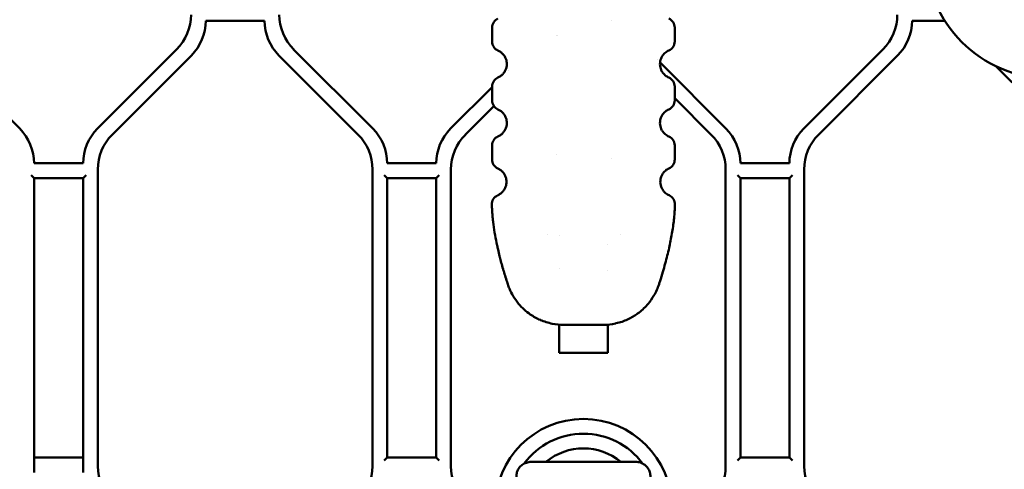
# Model space of a CAD drawing. Header units: millimetres. Extents: x 0 to 14369, y -869 to 2970.
# Tile 346 of 656: x 1982 to 2082, y 1013 to 1059. Entities that reach past the tile are written whole.
import ezdxf

# ---------------------------------------------------------------- set-up
doc = ezdxf.new("R2010")
doc.units = ezdxf.units.MM
doc.header["$LTSCALE"] = 10
doc.layers.add('Sichtbar (ISO)', color=7, linetype='Continuous', lineweight=50)

msp = doc.modelspace()

# ---------------------------------------------------------------- linework, layer by layer
at = {"layer": 'Sichtbar (ISO)'}
for p, q in [((2001.018, 1058.645), (2007.018, 1058.645)), ((2030.212, 1056.531), (2030.212, 1057.949)), ((2042.407, 1058.645), (2042.407, 1058.645)), ((2042.407, 1058.645), (2042.407, 1058.645)), ((2048.823, 1057.949), (2048.823, 1056.531)), ((2073.018, 1058.645), (2076.371, 1058.645)), ((1982.053, 1047.66), (1973.982, 1055.731)), ((1998.053, 1055.731), (1989.982, 1047.66)), ((1998.053, 1055.731), (1989.982, 1047.66)), ((1991.482, 1047.038), (1999.553, 1055.109)), ((1991.482, 1047.038), (1999.553, 1055.109)), ((2008.482, 1055.109), (2016.553, 1047.038)), ((2008.482, 1055.109), (2016.553, 1047.038)), ((2018.053, 1047.66), (2009.982, 1055.731)), ((2018.053, 1047.66), (2009.982, 1055.731)), ((2070.053, 1055.731), (2061.982, 1047.66)), ((2070.053, 1055.731), (2061.982, 1047.66)), ((2063.482, 1047.038), (2071.553, 1055.109)), ((2063.482, 1047.038), (2071.553, 1055.109)), ((2047.037, 1054.676), (2047.037, 1054.676)), ((2047.037, 1054.676), (2047.037, 1054.676)), ((2054.053, 1047.66), (2047.33, 1054.383)), ((2054.053, 1047.66), (2047.33, 1054.383)), ((2081.568, 1054.023), (2088.553, 1047.038)), ((2081.568, 1054.023), (2088.553, 1047.038)), ((2031.924, 1053.601), (2031.924, 1053.601)), ((2031.924, 1053.601), (2031.924, 1053.601)), ((2030.212, 1050.531), (2030.212, 1051.949)), ((2048.823, 1051.949), (2048.823, 1050.531)), ((2030.212, 1051.89), (2025.982, 1047.66)), ((2030.212, 1051.89), (2025.982, 1047.66)), ((2027.482, 1047.038), (2030.397, 1049.953)), ((2030.397, 1049.953), (2027.482, 1047.038)), ((2030.42, 1049.976), (2030.42, 1049.976)), ((2030.42, 1049.976), (2030.42, 1049.976)), ((2048.823, 1050.769), (2052.553, 1047.038)), ((2052.553, 1047.038), (2048.823, 1050.769)), ((2036.785, 1044.992), (2036.784, 1044.991)), ((2036.784, 1044.991), (2036.785, 1044.992)), ((1988.518, 1044.124), (1983.518, 1044.124)), ((2024.518, 1044.124), (2019.518, 1044.124)), ((2042.407, 1044.601), (2042.407, 1044.601)), ((2042.407, 1044.601), (2042.407, 1044.601)), ((2060.518, 1044.124), (2055.518, 1044.124)), ((1983.218, 1042.924), (1983.518, 1042.624)), ((1988.518, 1042.624), (1988.818, 1042.924)), ((1990.018, 1013.266), (1990.018, 1043.503)), ((1990.018, 1013.266), (1990.018, 1043.503)), ((2018.018, 1043.503), (2018.018, 1013.266)), ((2018.018, 1043.503), (2018.018, 1013.266)), ((2019.218, 1042.924), (2019.518, 1042.624)), ((2024.518, 1042.624), (2024.818, 1042.924)), ((2026.018, 1013.266), (2026.018, 1043.503)), ((2026.018, 1043.503), (2026.018, 1013.266)), ((2054.018, 1043.503), (2054.018, 1013.266)), ((2054.018, 1013.266), (2054.018, 1043.503)), ((2055.218, 1042.924), (2055.518, 1042.624)), ((2060.518, 1042.624), (2060.818, 1042.924)), ((2062.018, 1013.266), (2062.018, 1043.503)), ((2062.018, 1013.266), (2062.018, 1043.503)), ((1983.518, 1012.645), (1983.518, 1042.624)), ((1983.518, 1042.624), (1988.518, 1042.624)), ((1983.518, 1042.624), (1983.518, 1012.645)), ((1988.518, 1042.624), (1988.518, 1012.645)), ((1988.518, 1012.645), (1988.518, 1042.624)), ((2019.518, 1014.145), (2019.518, 1042.624)), ((2019.518, 1042.624), (2019.518, 1014.145)), ((2019.518, 1042.624), (2024.518, 1042.624)), ((2024.518, 1042.624), (2024.518, 1014.145)), ((2024.518, 1014.145), (2024.518, 1042.624)), ((2055.518, 1014.145), (2055.518, 1042.624)), ((2055.518, 1042.624), (2055.518, 1014.145)), ((2055.518, 1042.624), (2060.518, 1042.624)), ((2060.518, 1042.624), (2060.518, 1014.145)), ((2060.518, 1014.145), (2060.518, 1042.624)), ((2035.897, 1036.825), (2035.897, 1036.825)), ((2035.897, 1036.825), (2035.897, 1036.825)), ((2037.043, 1036.724), (2037.043, 1036.724)), ((2037.043, 1036.724), (2037.043, 1036.724)), ((2043.293, 1036.825), (2043.294, 1036.825)), ((2043.294, 1036.825), (2043.293, 1036.825)), ((2041.993, 1035.844), (2041.993, 1035.844)), ((2041.993, 1035.844), (2041.993, 1035.844)), ((2037.043, 1033.418), (2037.043, 1033.416)), ((2037.043, 1033.416), (2037.043, 1033.418)), ((2041.993, 1033.203), (2041.993, 1033.207)), ((2041.993, 1033.207), (2041.993, 1033.203)), ((2037.043, 1027.693), (2037.043, 1024.825)), ((2037.043, 1024.825), (2037.043, 1027.693)), ((2037.568, 1027.674), (2037.512, 1027.674)), ((2041.524, 1027.674), (2037.568, 1027.674)), ((2041.993, 1024.825), (2041.993, 1027.693)), ((2041.993, 1027.693), (2041.993, 1024.825)), ((2037.043, 1024.825), (2041.993, 1024.825)), ((2041.993, 1024.825), (2037.043, 1024.825)), ((1988.518, 1014.145), (1983.518, 1014.145)), ((1983.518, 1014.145), (1988.518, 1014.145)), ((2019.518, 1014.145), (2019.218, 1013.845)), ((2024.518, 1014.145), (2019.518, 1014.145)), ((2024.818, 1013.845), (2024.518, 1014.145)), ((2055.518, 1014.145), (2055.218, 1013.845)), ((2060.518, 1014.145), (2055.518, 1014.145)), ((2060.818, 1013.845), (2060.518, 1014.145)), ((2044.854, 1013.708), (2034.182, 1013.708))]:
    msp.add_line(p, q, dxfattribs=at)
for centre, radius, start, end in [((2087.018, 1065.385), 12.601, 180, 270), ((1994.518, 1059.266), 5, 315, 0), ((1994.518, 1059.266), 5, 315, 0), ((2013.518, 1059.266), 5, 180, 225), ((2013.518, 1059.266), 5, 180, 225), ((2066.518, 1059.266), 5, 315, 0), ((2066.518, 1059.266), 5, 315, 0), ((1996.018, 1058.645), 5, 315, 0), ((1996.018, 1058.645), 5, 315, 0), ((2012.018, 1058.645), 5, 180, 225), ((2012.018, 1058.645), 5, 180, 225), ((2031.212, 1057.949), 1, 113.57772, 180), ((2047.823, 1057.949), 1, 0, 66.4223), ((2068.018, 1058.645), 5, 315, 0), ((2068.018, 1058.645), 5, 315, 0), ((2032.018, 1058.645), 5, 342.42411, 342.43208), ((2032.018, 1058.645), 5, 342.42411, 342.43208), ((2031.212, 1056.531), 1, 180.00002, 246.42343), ((2047.823, 1056.531), 1, 293.57818, 0), ((2031.212, 1051.949), 1, 113.57772, 180), ((2047.823, 1051.949), 1, 0.00002, 66.42353), ((2031.212, 1050.531), 1, 180, 246.42396), ((2047.823, 1050.531), 1, 293.5783, 0), ((1978.518, 1044.124), 5, 0, 45), ((1978.518, 1044.124), 5, 0, 45), ((1993.518, 1044.124), 5, 135, 180), ((1993.518, 1044.124), 5, 135, 180), ((1995.018, 1043.503), 5, 135, 180), ((1995.018, 1043.503), 5, 135, 180), ((2013.018, 1043.503), 5, 0, 45), ((2013.018, 1043.503), 5, 0, 45), ((2014.518, 1044.124), 5, 0, 45), ((2014.518, 1044.124), 5, 0, 45), ((2029.518, 1044.124), 5, 135, 180), ((2029.518, 1044.124), 5, 135, 180), ((2031.018, 1043.503), 5, 135, 180), ((2031.018, 1043.503), 5, 135, 180), ((2049.018, 1043.503), 5, 0, 45), ((2049.018, 1043.503), 5, 0, 45), ((2050.518, 1044.124), 5, 0, 45), ((2050.518, 1044.124), 5, 0, 45), ((2065.518, 1044.124), 5, 135, 180), ((2065.518, 1044.124), 5, 135, 180), ((2067.018, 1043.503), 5, 135, 180), ((2067.018, 1043.503), 5, 135, 180), ((2031.211, 1045.948), 1, 113.53208, 179.87337), ((2047.825, 1045.948), 1, 0.12661, 66.4674), ((2031.205, 1044.519), 1, 179.6291, 245.73536), ((2047.831, 1044.519), 1, 294.26621, 0.37083), ((2031.182, 1039.951), 1, 113.70623, 182.27245), ((2047.853, 1039.951), 1, 357.72763, 66.29279), ((2041.524, 1033.674), 6, 270, 271.25098), ((2039.518, 1009.085), 9, 0, 180), ((2039.518, 1009.085), 9, 0, 180), ((2039.518, 1009.085), 7.5, 36.45074, 143.54986), ((2039.518, 1009.085), 7.5, 36.45074, 143.54986), ((2039.518, 1009.085), 6, 50.40623, 129.59377), ((1995.018, 1013.266), 5, 180, 225), ((1995.018, 1013.266), 5, 180, 225), ((2013.018, 1013.266), 5, 315, 0), ((2013.018, 1013.266), 5, 315, 0), ((2031.018, 1013.266), 5, 180, 225), ((2031.018, 1013.266), 5, 180, 225), ((2049.018, 1013.266), 5, 315, 0), ((2049.018, 1013.266), 5, 315, 0), ((2067.018, 1013.266), 5, 180, 225), ((2067.018, 1013.266), 5, 180, 225)]:
    msp.add_arc(centre, radius, start, end, dxfattribs=at)
for points, knots in [([(2030.812, 1055.615), (2030.854, 1055.597), (2030.939, 1055.555), (2031.068, 1055.475), (2031.194, 1055.378), (2031.313, 1055.263), (2031.421, 1055.134), (2031.513, 1054.993), (2031.588, 1054.844), (2031.645, 1054.693), (2031.684, 1054.543), (2031.707, 1054.394), (2031.715, 1054.245), (2031.708, 1054.098), (2031.686, 1053.949), (2031.649, 1053.799), (2031.593, 1053.647), (2031.518, 1053.496), (2031.426, 1053.353), (2031.318, 1053.222), (2031.198, 1053.105), (2031.071, 1053.006), (2030.94, 1052.926), (2030.854, 1052.883), (2030.812, 1052.865)], [0.0000003, 0.0000003, 0.0000003, 0.0000003, 0.04545455, 0.09090909, 0.13636364, 0.18181818, 0.22727273, 0.27272727, 0.31818182, 0.36363636, 0.40909091, 0.45454545, 0.5, 0.54545455, 0.59090909, 0.63636364, 0.68181818, 0.72727273, 0.77272727, 0.81818182, 0.86363636, 0.90909091, 0.95454545, 0.99999995, 0.99999995, 0.99999995, 0.99999995]), ([(2048.223, 1055.615), (2048.163, 1055.588), (2048.1, 1055.556), (2048.038, 1055.518), (2047.976, 1055.48), (2047.913, 1055.435), (2047.851, 1055.382), (2047.789, 1055.329), (2047.727, 1055.268), (2047.669, 1055.198), (2047.611, 1055.128), (2047.556, 1055.049), (2047.507, 1054.96), (2047.459, 1054.871), (2047.416, 1054.771), (2047.386, 1054.669), (2047.355, 1054.567), (2047.336, 1054.464), (2047.328, 1054.359), (2047.319, 1054.254), (2047.323, 1054.147), (2047.336, 1054.045), (2047.349, 1053.943), (2047.372, 1053.847), (2047.404, 1053.753), (2047.437, 1053.659), (2047.479, 1053.568), (2047.527, 1053.485), (2047.576, 1053.402), (2047.63, 1053.327), (2047.687, 1053.261), (2047.744, 1053.195), (2047.803, 1053.138), (2047.863, 1053.088), (2047.923, 1053.038), (2047.984, 1052.995), (2048.044, 1052.958), (2048.105, 1052.921), (2048.165, 1052.891), (2048.223, 1052.865)], [0, 0, 0, 0, 0.07692308, 0.07692308, 0.07692308, 0.15384615, 0.15384615, 0.15384615, 0.23076923, 0.23076923, 0.23076923, 0.30769231, 0.30769231, 0.30769231, 0.38461538, 0.38461538, 0.38461538, 0.46153846, 0.46153846, 0.46153846, 0.53846154, 0.53846154, 0.53846154, 0.61538462, 0.61538462, 0.61538462, 0.69230769, 0.69230769, 0.69230769, 0.76923077, 0.76923077, 0.76923077, 0.84615385, 0.84615385, 0.84615385, 0.92307692, 0.92307692, 0.92307692, 0.99999891, 0.99999891, 0.99999891, 0.99999891]), ([(2030.812, 1049.615), (2030.854, 1049.597), (2030.939, 1049.555), (2031.068, 1049.475), (2031.194, 1049.378), (2031.313, 1049.263), (2031.421, 1049.134), (2031.513, 1048.993), (2031.589, 1048.844), (2031.645, 1048.693), (2031.684, 1048.542), (2031.707, 1048.393), (2031.715, 1048.245), (2031.708, 1048.097), (2031.686, 1047.949), (2031.649, 1047.798), (2031.593, 1047.646), (2031.518, 1047.495), (2031.425, 1047.352), (2031.317, 1047.221), (2031.197, 1047.105), (2031.07, 1047.006), (2030.939, 1046.925), (2030.853, 1046.883), (2030.811, 1046.865)], [0, 0, 0, 0, 0.04545455, 0.09090909, 0.13636364, 0.18181818, 0.22727273, 0.27272727, 0.31818182, 0.36363636, 0.40909091, 0.45454545, 0.5, 0.54545455, 0.59090909, 0.63636364, 0.68181818, 0.72727273, 0.77272727, 0.81818182, 0.86363636, 0.90909091, 0.95454545, 0.99999929, 0.99999929, 0.99999929, 0.99999929]), ([(2048.223, 1049.615), (2048.163, 1049.588), (2048.1, 1049.556), (2048.038, 1049.518), (2047.975, 1049.48), (2047.913, 1049.435), (2047.851, 1049.382), (2047.788, 1049.329), (2047.726, 1049.267), (2047.668, 1049.197), (2047.61, 1049.127), (2047.556, 1049.049), (2047.507, 1048.96), (2047.458, 1048.87), (2047.416, 1048.77), (2047.386, 1048.668), (2047.355, 1048.566), (2047.336, 1048.463), (2047.328, 1048.358), (2047.319, 1048.253), (2047.323, 1048.146), (2047.336, 1048.044), (2047.349, 1047.942), (2047.372, 1047.846), (2047.405, 1047.752), (2047.437, 1047.658), (2047.479, 1047.566), (2047.528, 1047.483), (2047.576, 1047.401), (2047.631, 1047.326), (2047.688, 1047.26), (2047.744, 1047.194), (2047.804, 1047.137), (2047.864, 1047.087), (2047.924, 1047.037), (2047.985, 1046.994), (2048.045, 1046.957), (2048.106, 1046.921), (2048.166, 1046.89), (2048.224, 1046.865)], [0, 0, 0, 0, 0.07692308, 0.07692308, 0.07692308, 0.15384615, 0.15384615, 0.15384615, 0.23076923, 0.23076923, 0.23076923, 0.30769231, 0.30769231, 0.30769231, 0.38461538, 0.38461538, 0.38461538, 0.46153846, 0.46153846, 0.46153846, 0.53846154, 0.53846154, 0.53846154, 0.61538462, 0.61538462, 0.61538462, 0.69230769, 0.69230769, 0.69230769, 0.76923077, 0.76923077, 0.76923077, 0.84615385, 0.84615385, 0.84615385, 0.92307692, 0.92307692, 0.92307692, 0.99999988, 0.99999988, 0.99999988, 0.99999988]), ([(2030.211, 1045.95), (2030.21, 1045.911), (2030.21, 1045.872), (2030.21, 1045.833), (2030.21, 1045.633), (2030.209, 1045.434), (2030.208, 1045.235), (2030.207, 1045.034), (2030.206, 1044.832), (2030.205, 1044.631), (2030.205, 1044.596), (2030.205, 1044.561), (2030.205, 1044.526)], [0, 0, 0, 0, 0.08251579, 0.08251579, 0.08251579, 0.50189567, 0.50189567, 0.50189567, 0.92597601, 0.92597601, 0.92597601, 0.99999991, 0.99999991, 0.99999991, 0.99999991]), ([(2048.831, 1044.526), (2048.83, 1044.593), (2048.83, 1044.661), (2048.83, 1044.729), (2048.828, 1044.911), (2048.828, 1045.094), (2048.827, 1045.276), (2048.826, 1045.464), (2048.826, 1045.652), (2048.825, 1045.84), (2048.825, 1045.877), (2048.825, 1045.913), (2048.825, 1045.95)], [0, 0, 0, 0, 0.1429044, 0.1429044, 0.1429044, 0.526865, 0.526865, 0.526865, 0.922557, 0.922557, 0.922557, 1, 1, 1, 1]), ([(2030.794, 1043.607), (2030.834, 1043.589), (2030.918, 1043.547), (2031.046, 1043.466), (2031.17, 1043.368), (2031.287, 1043.254), (2031.393, 1043.124), (2031.483, 1042.984), (2031.557, 1042.836), (2031.613, 1042.685), (2031.651, 1042.534), (2031.673, 1042.386), (2031.68, 1042.238), (2031.672, 1042.091), (2031.65, 1041.943), (2031.612, 1041.792), (2031.556, 1041.641), (2031.481, 1041.491), (2031.388, 1041.349), (2031.28, 1041.219), (2031.161, 1041.104), (2031.035, 1041.006), (2030.906, 1040.926), (2030.821, 1040.885), (2030.78, 1040.867)], [0.00000019, 0.00000019, 0.00000019, 0.00000019, 0.04545455, 0.09090909, 0.13636364, 0.18181818, 0.22727273, 0.27272727, 0.31818182, 0.36363636, 0.40909091, 0.45454545, 0.5, 0.54545455, 0.59090909, 0.63636364, 0.68181818, 0.72727273, 0.77272727, 0.81818182, 0.86363636, 0.90909091, 0.95454545, 0.99999977, 0.99999977, 0.99999977, 0.99999977]), ([(2048.242, 1043.607), (2048.182, 1043.581), (2048.12, 1043.548), (2048.059, 1043.509), (2047.997, 1043.47), (2047.935, 1043.425), (2047.874, 1043.372), (2047.812, 1043.318), (2047.751, 1043.256), (2047.694, 1043.186), (2047.637, 1043.116), (2047.583, 1043.037), (2047.535, 1042.947), (2047.488, 1042.858), (2047.446, 1042.758), (2047.417, 1042.656), (2047.388, 1042.554), (2047.369, 1042.452), (2047.362, 1042.347), (2047.355, 1042.242), (2047.358, 1042.134), (2047.373, 1042.033), (2047.387, 1041.932), (2047.41, 1041.836), (2047.443, 1041.743), (2047.476, 1041.649), (2047.519, 1041.559), (2047.567, 1041.477), (2047.615, 1041.395), (2047.669, 1041.321), (2047.726, 1041.256), (2047.782, 1041.191), (2047.841, 1041.135), (2047.9, 1041.086), (2047.96, 1041.036), (2048.02, 1040.994), (2048.079, 1040.958), (2048.139, 1040.922), (2048.198, 1040.892), (2048.255, 1040.867)], [0, 0, 0, 0, 0.07692308, 0.07692308, 0.07692308, 0.15384615, 0.15384615, 0.15384615, 0.23076923, 0.23076923, 0.23076923, 0.30769231, 0.30769231, 0.30769231, 0.38461538, 0.38461538, 0.38461538, 0.46153846, 0.46153846, 0.46153846, 0.53846154, 0.53846154, 0.53846154, 0.61538462, 0.61538462, 0.61538462, 0.69230769, 0.69230769, 0.69230769, 0.76923077, 0.76923077, 0.76923077, 0.84615385, 0.84615385, 0.84615385, 0.92307692, 0.92307692, 0.92307692, 1, 1, 1, 1]), ([(2030.352, 1037.901), (2030.35, 1037.91), (2030.349, 1037.92), (2030.348, 1037.93), (2030.344, 1037.964), (2030.339, 1037.999), (2030.335, 1038.033), (2030.309, 1038.242), (2030.287, 1038.448), (2030.268, 1038.651), (2030.258, 1038.751), (2030.249, 1038.85), (2030.241, 1038.948), (2030.234, 1039.04), (2030.227, 1039.131), (2030.221, 1039.222), (2030.208, 1039.401), (2030.198, 1039.577), (2030.19, 1039.75), (2030.188, 1039.804), (2030.185, 1039.858), (2030.183, 1039.911)], [0.710317, 0.710317, 0.710317, 0.710317, 0.71428571, 0.71428571, 0.71428571, 0.72849785, 0.72849785, 0.72849785, 0.8147691, 0.8147691, 0.8147691, 0.85714286, 0.85714286, 0.85714286, 0.89687087, 0.89687087, 0.89687087, 0.97538084, 0.97538084, 0.97538084, 0.99999979, 0.99999979, 0.99999979, 0.99999979]), ([(2047.226, 1031.806), (2047.263, 1031.92), (2047.397, 1032.335), (2047.613, 1033.037), (2047.859, 1033.897), (2048.072, 1034.711), (2048.257, 1035.486), (2048.414, 1036.232), (2048.547, 1036.955), (2048.656, 1037.665), (2048.743, 1038.367), (2048.806, 1039.052), (2048.838, 1039.568), (2048.85, 1039.849), (2048.852, 1039.911)], [0, 0, 0, 0, 0.0437855, 0.16031068, 0.27054052, 0.3733445, 0.4703778, 0.5627397, 0.65123155, 0.73670743, 0.82009354, 0.90220029, 0.97820586, 0.99999966, 0.99999966, 0.99999966, 0.99999966]), ([(2031.81, 1031.806), (2031.784, 1031.884), (2031.759, 1031.961), (2031.735, 1032.037), (2031.663, 1032.261), (2031.595, 1032.479), (2031.53, 1032.691), (2031.468, 1032.893), (2031.41, 1033.089), (2031.354, 1033.28), (2031.348, 1033.303), (2031.341, 1033.326), (2031.334, 1033.348), (2031.269, 1033.575), (2031.208, 1033.793), (2031.151, 1034.004), (2031.098, 1034.198), (2031.049, 1034.387), (2031.002, 1034.571), (2030.994, 1034.602), (2030.986, 1034.633), (2030.978, 1034.664), (2030.921, 1034.891), (2030.867, 1035.114), (2030.817, 1035.332), (2030.785, 1035.472), (2030.754, 1035.61), (2030.725, 1035.747), (2030.724, 1035.749), (2030.724, 1035.75), (2030.724, 1035.752)], [0, 0, 0, 0, 0.02126293, 0.02126293, 0.02126293, 0.08350411, 0.08350411, 0.08350411, 0.14285714, 0.14285714, 0.14285714, 0.14999932, 0.14999932, 0.14999932, 0.2208752, 0.2208752, 0.2208752, 0.28571429, 0.28571429, 0.28571429, 0.29653964, 0.29653964, 0.29653964, 0.37699181, 0.37699181, 0.37699181, 0.42857143, 0.42857143, 0.42857143, 0.42908911, 0.42908911, 0.42908911, 0.42908911]), ([(2046.121, 1029.819), (2046.341, 1030.082), (2046.542, 1030.369), (2046.711, 1030.659), (2046.93, 1031.035), (2047.098, 1031.416), (2047.226, 1031.806)], [0.70442754, 0.70442754, 0.70442754, 0.70442754, 0.83333333, 0.83333333, 0.83333333, 1, 1, 1, 1]), ([(2044.024, 1028.22), (2044.367, 1028.377), (2044.671, 1028.552), (2044.978, 1028.768), (2045.056, 1028.823), (2045.134, 1028.881), (2045.211, 1028.942)], [0.34224718, 0.34224718, 0.34224718, 0.34224718, 0.5, 0.5, 0.5, 0.54020866, 0.54020866, 0.54020866, 0.54020866]), ([(2034.107, 1028.734), (2034.437, 1028.506), (2034.758, 1028.328), (2035.128, 1028.168), (2035.131, 1028.167), (2035.135, 1028.165), (2035.138, 1028.164)], [0.5048728, 0.5048728, 0.5048728, 0.5048728, 0.66666667, 0.66666667, 0.66666667, 0.66812318, 0.66812318, 0.66812318, 0.66812318]), ([(2041.655, 1027.676), (2042.021, 1027.684), (2042.396, 1027.725), (2042.791, 1027.81), (2042.814, 1027.815), (2042.837, 1027.82), (2042.86, 1027.825)], [0.00000001, 0.00000001, 0.00000001, 0.00000001, 0.16666667, 0.16666667, 0.16666667, 0.17629745, 0.17629745, 0.17629745, 0.17629745]), ([(2036.347, 1027.789), (2036.349, 1027.788), (2036.35, 1027.788), (2036.352, 1027.788), (2036.761, 1027.707), (2037.143, 1027.674), (2037.512, 1027.674)], [0.83252997, 0.83252997, 0.83252997, 0.83252997, 0.83333333, 0.83333333, 0.83333333, 0.99999996, 0.99999996, 0.99999996, 0.99999996]), ([(2032.682, 1012.198), (2032.68, 1012.357), (2032.702, 1012.519), (2032.795, 1012.827), (2032.872, 1012.976), (2033.058, 1013.228), (2033.169, 1013.337), (2033.418, 1013.514), (2033.558, 1013.583), (2033.857, 1013.681), (2034.02, 1013.708), (2034.182, 1013.708)], [0, 0, 0, 0, 0.047882, 0.047882, 0.09657416, 0.09657416, 0.14208099, 0.14208099, 0.18802274, 0.18802274, 0.23645899, 0.23645899, 0.23645899, 0.23645899]), ([(2044.854, 1013.708), (2045.013, 1013.708), (2045.175, 1013.682), (2045.482, 1013.582), (2045.632, 1013.507), (2045.895, 1013.313), (2046.01, 1013.192), (2046.185, 1012.932), (2046.25, 1012.792), (2046.336, 1012.503), (2046.357, 1012.349), (2046.353, 1012.197)], [0, 0, 0, 0, 0.04790711, 0.04790711, 0.09693461, 0.09693461, 0.14578288, 0.14578288, 0.19093518, 0.19093518, 0.23639766, 0.23639766, 0.23639766, 0.23639766])]:
    msp.add_open_spline(points, degree=3, knots=knots, dxfattribs=at)
for points in [[(2030.724, 1035.752), (2030.572, 1036.457), (2030.445, 1037.172), (2030.352, 1037.901)], [(2031.81, 1031.806), (2031.858, 1031.658), (2031.913, 1031.511), (2031.974, 1031.365)], [(2032.356, 1030.606), (2032.212, 1030.848), (2032.084, 1031.101), (2031.974, 1031.365)], [(2032.356, 1030.606), (2032.518, 1030.332), (2032.706, 1030.067), (2032.918, 1029.815)], [(2034.107, 1028.734), (2033.662, 1029.041), (2033.261, 1029.407), (2032.918, 1029.815)], [(2046.121, 1029.819), (2045.851, 1029.497), (2045.546, 1029.202), (2045.211, 1028.942)], [(2036.347, 1027.789), (2035.929, 1027.871), (2035.521, 1027.999), (2035.138, 1028.164)], [(2044.024, 1028.22), (2043.655, 1028.051), (2043.262, 1027.917), (2042.86, 1027.825)], [(2037.512, 1027.674), (2037.121, 1027.675), (2036.729, 1027.713), (2036.347, 1027.789)]]:
    msp.add_open_spline(points, degree=3, dxfattribs=at)

doc.saveas('drawing.dxf')
